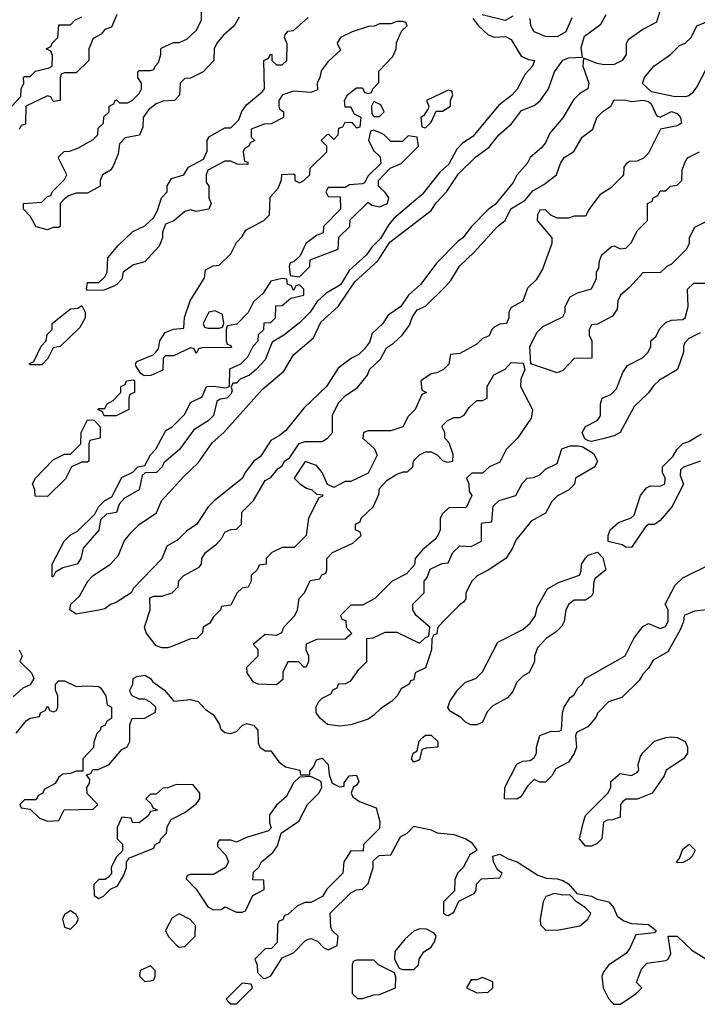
# Model space of a CAD drawing. Header units: inches. Extents: x 2701323 to 2964515, y 494916 to 722124.
# Tile 547 of 656: x 2862613 to 2864980, y 679992 to 683432. Entities that reach past the tile are written whole.
import ezdxf

# ---------------------------------------------------------------- set-up
doc = ezdxf.new("R2010")
doc.units = ezdxf.units.IN
doc.header["$MEASUREMENT"] = 0
doc.layers.add('C8667', color=7, linetype='Continuous')
doc.layers.add('C8668', color=7, linetype='Continuous')

msp = doc.modelspace()

# ---------------------------------------------------------------- linework, layer by layer
at = {"layer": 'C8667', "color": 2, "elevation": 2}
for points in [[(2863344, 680000), (2863350, 679994), (2863370, 679994), (2863376, 680000)], [(2864682, 680000), (2864690, 679992), (2864710, 679992), (2864721.8, 680000)]]:
    msp.add_lwpolyline(points, dxfattribs=at)
at = {"layer": 'C8668', "color": 2, "elevation": 2}
for points in [[(2863379.6, 683440.4), (2863362, 683410), (2863323.5, 683376.5), (2863302, 683350), (2863292, 683330), (2863291.1, 683288.9), (2863254, 683250), (2863210, 683228), (2863190, 683226), (2863174, 683210), (2863171.6, 683168.4), (2863154, 683150), (2863112.7, 683147.3), (2863090, 683138), (2863062.8, 683117.2), (2863044.7, 683090), (2863043.6, 683056.4), (2863031.3, 683028.7), (2862981, 683019), (2862962, 682998), (2862956.9, 682963.1), (2862939.6, 682920.4), (2862930, 682906), (2862902, 682890), (2862894, 682870), (2862894, 682850), (2862850, 682826), (2862810, 682826), (2862783.6, 682816.4), (2862770, 682806), (2862754, 682790), (2862754, 682710), (2862750, 682706), (2862730, 682706), (2862710, 682698), (2862670, 682708), (2862650, 682746), (2862626, 682770), (2862626, 682790), (2862690, 682794), (2862710, 682814), (2862722, 682818), (2862726, 682830), (2862770, 682874), (2862778, 682890), (2862748.4, 682948.4), (2862750, 682954), (2862768.7, 682971.3), (2862787.3, 682972.7), (2862816.4, 682983.6), (2862870, 683014), (2862886, 683030), (2862887.3, 683052.7), (2862906, 683070), (2862907.3, 683092.7), (2862926, 683110), (2862926, 683130), (2862942, 683138), (2862946, 683150), (2862951.6, 683151.6), (2862962, 683142), (2862990, 683142), (2863006, 683150), (2863030, 683174), (2863038, 683190), (2863038, 683210), (2863026, 683230), (2863026, 683250), (2863030, 683254), (2863070, 683254), (2863082, 683258), (2863086, 683270), (2863098, 683282), (2863106, 683310), (2863106, 683330), (2863110, 683334), (2863150, 683352), (2863170, 683352), (2863196.4, 683363.6), (2863230, 683394), (2863248, 683430), (2863248, 683470)], [(2864851.3, 683470), (2864836.9, 683423.1), (2864790, 683398), (2864738, 683362), (2864731.2, 683348.9), (2864731, 683310), (2864718, 683290), (2864690, 683275.3), (2864654.6, 683274.6), (2864630, 683279), (2864582, 683298), (2864580.7, 683270), (2864601, 683210), (2864598, 683190), (2864570, 683174), (2864547.5, 683152.5), (2864510, 683088.7), (2864464.5, 683035.5), (2864450, 683002), (2864435.9, 682984.1), (2864396, 682950), (2864386, 682930), (2864350, 682888.7), (2864337.1, 682862.9), (2864273.4, 682786.6), (2864250, 682769), (2864191, 682710), (2864161, 682670), (2864143, 682657), (2864070, 682582), (2864013.4, 682506.6), (2863971.3, 682470), (2863944.7, 682430), (2863899.8, 682400.2), (2863881, 682370), (2863844.5, 682335.5), (2863834.8, 682305.2), (2863818, 682282), (2863797.3, 682262.7), (2863772, 682250), (2863725.2, 682214.8), (2863684.7, 682150), (2863605.2, 682074.8), (2863542.8, 681997.2), (2863521, 681979), (2863490, 681962), (2863453.7, 681906.3), (2863431.3, 681890), (2863401, 681850), (2863391.3, 681830), (2863290.7, 681749.3), (2863271.3, 681730), (2863231.3, 681670), (2863195.3, 681644.7), (2863165.4, 681614.6), (2863127.1, 681592.9), (2863110, 681548), (2863010, 681446), (2863002, 681430), (2862950, 681395.3), (2862930, 681389), (2862910, 681374), (2862890, 681369.3), (2862810, 681355.6), (2862788, 681370), (2862791.8, 681390), (2862822, 681418), (2862851.1, 681470), (2862869.8, 681490.2), (2862929.7, 681530.3), (2862958.3, 681561.7), (2862978.5, 681610), (2863000.8, 681639.2), (2863030, 681668.8), (2863091.1, 681708.9), (2863108.9, 681751.1), (2863184.8, 681835.2), (2863235.9, 681884.1), (2863285.8, 681954.2), (2863326.3, 681990), (2863459.6, 682140.4), (2863535.5, 682204.5), (2863570, 682261.1), (2863639.1, 682320.9), (2863665.3, 682374.7), (2863726, 682430), (2863784.2, 682515.8), (2863863.6, 682590), (2863905.4, 682654.6), (2864050, 682764.9), (2864067.8, 682792.2), (2864103.7, 682830), (2864146.2, 682893.8), (2864206.6, 682953.4), (2864252.8, 682987.2), (2864286.6, 683030), (2864331.3, 683068.7), (2864365.7, 683114.3), (2864410, 683132.4), (2864431.1, 683148.9), (2864460.7, 683190), (2864480.7, 683250), (2864509.7, 683290.3), (2864530, 683298.7), (2864579, 683301), (2864574.5, 683334.5), (2864586.1, 683373.9), (2864643.5, 683416.5), (2864662, 683450)], [(2862570, 683114), (2862616.4, 683163.6), (2862618, 683190), (2862628, 683210), (2862626, 683230), (2862630, 683234), (2862650, 683234), (2862668.4, 683251.6), (2862716.4, 683263.6), (2862726, 683270), (2862727.3, 683307.3), (2862722, 683322), (2862706, 683330), (2862722, 683338), (2862726, 683350), (2862746, 683370), (2862750, 683414), (2862790, 683414), (2862806, 683430), (2862830, 683442)], [(2862952, 683450), (2862934, 683406), (2862910, 683398), (2862898, 683382), (2862870, 683366), (2862854, 683330), (2862854, 683290), (2862810, 683246), (2862770, 683246), (2862758, 683242), (2862754, 683230), (2862754, 683150), (2862730, 683146), (2862722, 683162), (2862710, 683166), (2862634, 683130), (2862632.7, 683067.3), (2862618, 683062), (2862611.6, 683048.4)], [(2864196.3, 683436.3), (2864216, 683410), (2864250, 683378.8), (2864270, 683370.7), (2864310, 683373), (2864330, 683362.8), (2864365.1, 683305.1), (2864390, 683293), (2864411.3, 683290), (2864404.7, 683270), (2864378.4, 683241.6), (2864350.3, 683189.7), (2864331.7, 683168.3), (2864286.2, 683133.8), (2864195.6, 683024.4), (2864159.9, 683000.1), (2864140.3, 682979.7), (2864112.5, 682927.5), (2864081.1, 682898.9), (2864019, 682821), (2863921.6, 682738.4), (2863903, 682717), (2863873, 682667), (2863842.8, 682637.2), (2863824, 682610), (2863764.1, 682555.9), (2863733.8, 682506.2), (2863683.7, 682476.3), (2863652.4, 682447.6), (2863627.3, 682410), (2863590, 682373.2), (2863536, 682330), (2863494.8, 682305.2), (2863470, 682244), (2863438.8, 682210), (2863416, 682190), (2863383.5, 682176.5), (2863370, 682162), (2863358, 682162), (2863351.3, 682148.7), (2863354.8, 682134.8), (2863350, 682124), (2863336, 682110), (2863313.4, 682106.6), (2863301.6, 682098.4), (2863290, 682049), (2863271, 682030), (2863221.4, 681998.6), (2863171, 681930), (2863116, 681884), (2863111, 681870), (2863091.3, 681850), (2863051.6, 681848.4), (2863041, 681839), (2863030.7, 681790), (2862979.6, 681760.4), (2862961, 681739), (2862951, 681710), (2862916, 681704), (2862894.8, 681685.2), (2862890, 681648.7), (2862834.4, 681585.6), (2862826, 681550), (2862813.4, 681530), (2862763.6, 681516.4), (2862738, 681502), (2862730, 681486), (2862726, 681486), (2862726, 681530), (2862768, 681610), (2862788.9, 681631.1), (2862814.6, 681645.4), (2862875.3, 681704.7), (2862888, 681730), (2862910, 681752), (2862935.3, 681764.7), (2862970, 681832), (2863008.4, 681851.6), (2863026, 681870), (2863050, 681874), (2863070, 681912), (2863088.9, 681931.1), (2863123.1, 681996.9), (2863146, 682010), (2863190, 682054), (2863210, 682094), (2863250, 682114), (2863266, 682150), (2863288.4, 682151.6), (2863334.6, 682145.4), (2863346, 682150), (2863347.3, 682212.7), (2863386, 682230), (2863410, 682254), (2863428.4, 682291.6), (2863446, 682310), (2863447.3, 682332.7), (2863466, 682350), (2863467.3, 682372.7), (2863490, 682374), (2863506, 682390), (2863507.3, 682432.7), (2863530, 682434), (2863560.4, 682459.6), (2863606, 682470), (2863606, 682490), (2863590, 682506), (2863578, 682502), (2863570, 682486), (2863562, 682502), (2863548.4, 682508.4), (2863546, 682526), (2863530, 682528), (2863490, 682518), (2863463.6, 682476.4), (2863430, 682446), (2863411.3, 682408.7), (2863371.3, 682368.7), (2863338, 682362), (2863334, 682350), (2863334, 682310), (2863338, 682298), (2863350, 682294), (2863352.7, 682287.3), (2863250, 682286), (2863238, 682282), (2863230, 682266), (2863222, 682282), (2863210, 682286), (2863150, 682258), (2863122, 682258), (2863114, 682250), (2863112.7, 682207.3), (2863071.1, 682188.9), (2863048, 682188), (2863036.4, 682196.4), (2863020.4, 682220.4), (2863018, 682230), (2863022, 682238), (2863079, 682261), (2863088, 682270), (2863098, 682282), (2863102, 682310), (2863121.2, 682338.8), (2863150, 682351.3), (2863186, 682354), (2863188.9, 682391.1), (2863208.7, 682450), (2863258, 682530), (2863262, 682558), (2863288.4, 682571.6), (2863310, 682574), (2863350, 682614), (2863370, 682654), (2863390, 682674), (2863403.1, 682696.9), (2863466, 682730), (2863486, 682750), (2863488.4, 682811.6), (2863516.4, 682843.6), (2863527.3, 682872.7), (2863528.9, 682891.1), (2863570, 682894), (2863574, 682890), (2863574, 682870), (2863590, 682862), (2863606, 682870), (2863626, 682890), (2863627.3, 682912.7), (2863686, 682970), (2863686, 682990), (2863666, 683010), (2863686, 683030), (2863692, 683032), (2863710, 683014), (2863726, 683030), (2863727.3, 683052.7), (2863742, 683058), (2863750, 683074), (2863772.7, 683072.7), (2863790, 683054), (2863802, 683058), (2863806, 683090), (2863782, 683102), (2863770, 683126), (2863750, 683126), (2863748, 683150), (2863758, 683170), (2863790, 683194), (2863810, 683194), (2863818, 683178), (2863830, 683174), (2863842, 683178), (2863846, 683190), (2863867.3, 683212.7), (2863867.3, 683252.7), (2863916.4, 683303.6), (2863928, 683330), (2863928.9, 683351.1), (2863940.4, 683379.6), (2863947.3, 683392.7), (2863966, 683410), (2863962, 683422), (2863950, 683426), (2863930, 683426), (2863910, 683418), (2863870, 683418), (2863851.1, 683408.9), (2863831.6, 683408.4), (2863774, 683390), (2863734, 683370), (2863722, 683350), (2863734, 683326), (2863690, 683286), (2863666.4, 683253.6), (2863662, 683230), (2863652, 683210), (2863652.7, 683187.3), (2863630, 683178), (2863570, 683182), (2863531.1, 683168.9), (2863518, 683150), (2863518, 683130), (2863521, 683121), (2863534, 683110), (2863534, 683090), (2863491.6, 683068.4), (2863467.3, 683067.3), (2863422, 683050), (2863422, 683022), (2863434, 683010), (2863418, 683002), (2863414, 682990), (2863398, 682982), (2863394, 682970), (2863398, 682938), (2863410, 682934), (2863410, 682926), (2863372.7, 682927.3), (2863350, 682938), (2863330, 682938), (2863270, 682906), (2863264.7, 682890), (2863264.7, 682864.7), (2863274, 682850), (2863274, 682810), (2863282, 682790), (2863274, 682770), (2863230, 682762), (2863210, 682768), (2863190, 682762), (2863150.9, 682729.1), (2863122.8, 682717.2), (2863111.3, 682690), (2863111.3, 682670), (2863099.8, 682640.2), (2863050, 682586), (2863010, 682575.3), (2862974, 682550), (2862970, 682526), (2862952.7, 682507.3), (2862939.6, 682500.4), (2862907.3, 682487.3), (2862850, 682486), (2862846, 682490), (2862850, 682514), (2862890, 682514), (2862910, 682534), (2862918, 682550), (2862920.4, 682599.6), (2862956.4, 682643.6), (2863008, 682692), (2863050, 682712), (2863080.4, 682739.6), (2863094.6, 682765.4), (2863108, 682810), (2863128, 682830), (2863128.4, 682851.6), (2863143.1, 682876.9), (2863186, 682890), (2863203.1, 682916.9), (2863255.3, 682944.7), (2863267.3, 682972.7), (2863268.4, 683011.6), (2863276.4, 683023.6), (2863330, 683054), (2863350, 683054), (2863378, 683082), (2863389.1, 683110.9), (2863405.2, 683134.8), (2863460.4, 683179.6), (2863468, 683190), (2863466, 683290), (2863482, 683298), (2863490, 683312), (2863494, 683310), (2863494, 683290), (2863510, 683274), (2863530, 683274), (2863546, 683290), (2863547.3, 683347.3), (2863538, 683370), (2863540.4, 683379.6), (2863550, 683392), (2863570, 683394), (2863620.4, 683439.6)], [(2864335.2, 683444.8), (2864309.4, 683429.4), (2864229, 683449)], [(2864541.7, 683438.3), (2864520.5, 683390), (2864490, 683372), (2864450, 683372.7), (2864410, 683389.2), (2864398, 683410), (2864396, 683436)], [(2865170, 683438), (2865130, 683398), (2865111.6, 683388.4), (2865085.4, 683334.6), (2865043.5, 683296.5), (2865010, 683258), (2864979.8, 683200.2), (2864963.6, 683176.4), (2864950, 683166), (2864938, 683162), (2864896.9, 683163.1), (2864820.2, 683180.2), (2864789.1, 683209.1), (2864795.3, 683230), (2864828, 683270), (2864886, 683310), (2864918, 683342), (2864938, 683350), (2864958, 683370), (2864978, 683410), (2865030, 683432), (2865048, 683450)], [(2865010, 682726), (2864970, 682706), (2864952, 682670), (2864952, 682650), (2864942, 682630), (2864890, 682578), (2864874, 682570), (2864851.6, 682548.4), (2864790, 682548), (2864743.6, 682496.4), (2864712, 682470), (2864702, 682450), (2864699.6, 682420.4), (2864683.6, 682396.4), (2864631.6, 682368.4), (2864610, 682366), (2864602, 682350), (2864602, 682330), (2864612, 682310), (2864611.1, 682248.9), (2864550, 682248), (2864510, 682206), (2864490, 682198), (2864398, 682230), (2864395.3, 682290), (2864420.2, 682339.8), (2864440.2, 682359.8), (2864510, 682394), (2864518, 682410), (2864518, 682430), (2864536.4, 682463.6), (2864562, 682478), (2864610, 682492), (2864627.3, 682527.3), (2864628, 682550), (2864636.4, 682563.6), (2864638, 682590), (2864646, 682610), (2864680.4, 682639.6), (2864690, 682642), (2864710, 682632), (2864730, 682634), (2864750, 682654), (2864770, 682694), (2864806, 682730), (2864806, 682790), (2864822, 682798), (2864826, 682810), (2864842, 682818), (2864850, 682834), (2864870, 682834), (2864886, 682850), (2864910, 682854), (2864926, 682870), (2864927.3, 682907.3), (2864940.2, 682939.8), (2864948, 682950), (2864988, 682970)], [(2864990, 682338), (2864950, 682318), (2864936.9, 682303.1), (2864931.3, 682290), (2864931.3, 682270), (2864911.3, 682210), (2864847.5, 682172.5), (2864827.1, 682152.9), (2864810, 682128), (2864759.6, 682080.4), (2864710.7, 681989.3), (2864690, 681978), (2864650, 681968), (2864610, 681958), (2864600.4, 681960.4), (2864587.3, 681967.3), (2864578, 681990), (2864588.9, 682011.1), (2864630, 682032), (2864638, 682042), (2864642, 682050), (2864642, 682090), (2864648, 682110), (2864678, 682122), (2864698, 682142), (2864720.4, 682199.6), (2864736.4, 682223.6), (2864788.8, 682251.1), (2864808, 682270), (2864818, 682290), (2864818, 682310), (2864834.6, 682325.4), (2864850, 682354), (2864870, 682374), (2864890, 682382), (2864930, 682384.7), (2864938, 682390), (2864948, 682430), (2864946, 682490), (2864968.4, 682511.6), (2865010, 682512)], [(2864990.9, 681889.1), (2864931.2, 681868.9), (2864921, 681859), (2864919.6, 681839.6), (2864931.2, 681808.9), (2864891.3, 681730), (2864850, 681682), (2864830, 681668.7), (2864810, 681668), (2864799.6, 681660.4), (2864750, 681588), (2864730, 681589), (2864717.2, 681597.2), (2864669, 681609), (2864668.7, 681630), (2864675.3, 681650), (2864704.7, 681675.3), (2864748.8, 681691.1), (2864759, 681701), (2864782, 681770), (2864803.1, 681796.9), (2864816.4, 681803.6), (2864850, 681802), (2864866, 681810), (2864868, 681830), (2864858, 681850), (2864858, 681870), (2864894.6, 681905.4), (2864910, 681932), (2864930, 681951.3), (2864950, 681958), (2864994.6, 681985.4)], [(2865012, 681370), (2864970, 681366), (2864934, 681350), (2864932, 681330), (2864919.6, 681300.4), (2864876.9, 681223.1), (2864825.4, 681194.6), (2864810, 681166), (2864790, 681146), (2864776.9, 681123.1), (2864716, 681064), (2864670, 681048.7), (2864632, 681010), (2864625.4, 680994.6), (2864598, 680962), (2864558, 680942), (2864554, 680930), (2864558, 680890), (2864550, 680868), (2864530, 680838), (2864485.4, 680814.6), (2864472, 680790), (2864450, 680768), (2864430, 680768), (2864410, 680778), (2864386.4, 680753.6), (2864363.6, 680716.4), (2864350, 680708.7), (2864306, 680710), (2864308, 680750), (2864349.1, 680830.9), (2864370, 680842), (2864396.4, 680843.6), (2864410, 680854), (2864418, 680870), (2864418, 680890), (2864430, 680931.3), (2864470, 680946), (2864494.6, 680945.4), (2864506, 680950), (2864508.7, 681010), (2864515.3, 681030), (2864536.4, 681063.6), (2864548.4, 681071.6), (2864563.1, 681096.9), (2864578, 681110), (2864588, 681130), (2864728, 681210), (2864758, 681270), (2864790, 681312), (2864810, 681322), (2864850, 681304.7), (2864868.4, 681311.6), (2864878, 681330), (2864878, 681370), (2864868, 681390), (2864903.1, 681456.9), (2864930, 681482), (2865028.7, 681531.3)], [(2862611.3, 681230), (2862622, 681210), (2862614, 681190), (2862654, 681150), (2862662, 681130), (2862650, 681108), (2862623.6, 681096.4), (2862590, 681066)], [(2862600.4, 680939.6), (2862636.4, 680983.6), (2862650, 680992), (2862682, 680998), (2862686, 681010), (2862702, 681018), (2862710, 681034), (2862718, 681018), (2862730, 681014), (2862742, 681018), (2862746, 681030), (2862746, 681070), (2862738, 681090), (2862738, 681110), (2862750, 681122), (2862770, 681122), (2862810, 681102), (2862850, 681104.7), (2862890, 681102), (2862896.9, 681096.9), (2862914, 681070), (2862918, 681038), (2862934, 681030), (2862934, 680990), (2862918, 680982), (2862910, 680966), (2862898, 680962), (2862894, 680950), (2862882, 680938), (2862871.6, 680908.4), (2862871, 680889), (2862834, 680850), (2862834, 680806), (2862810, 680806), (2862790, 680798), (2862763.6, 680796.4), (2862750, 680786), (2862736.9, 680763.1), (2862698, 680742), (2862694, 680730), (2862678, 680722), (2862670, 680706), (2862630, 680706), (2862614, 680690), (2862618, 680678), (2862650, 680674), (2862682, 680642), (2862710, 680632), (2862750, 680634), (2862768.4, 680671.6), (2862870, 680674), (2862886, 680690), (2862848.4, 680728.4), (2862848, 680750), (2862856.4, 680763.6), (2862858, 680778), (2862846, 680794), (2862862, 680798), (2862868, 680812), (2862887.3, 680812.7), (2862926, 680830), (2862970, 680882), (2862988.4, 680891.6), (2862998, 680910), (2862998, 680970), (2863006, 680990), (2863050, 680992), (2863087.3, 681012.7), (2863088, 681030), (2863070, 681048), (2863050, 681058), (2863030, 681058), (2863006, 681070), (2863000.4, 681080.4), (2862998, 681090), (2863008.7, 681110), (2863009, 681130), (2863022.5, 681137.5), (2863050, 681141.6), (2863070.2, 681130.2), (2863078.4, 681118.4), (2863118.8, 681090), (2863150.9, 681050.9), (2863210, 681057.3), (2863236, 681050), (2863262.4, 681022.4), (2863290, 681002.8), (2863310.6, 680970), (2863314.4, 680954.4), (2863330, 680942), (2863350, 680938), (2863370, 680944.7), (2863390, 680966), (2863406.6, 680973.4), (2863430, 680967.3), (2863444.9, 680950), (2863446, 680906), (2863452, 680890), (2863470, 680878), (2863490, 680878), (2863518.7, 680838.7), (2863542, 680822), (2863592, 680810), (2863594, 680794), (2863626, 680794), (2863626, 680806), (2863638.9, 680821.1), (2863650, 680846), (2863670, 680852.2), (2863690.4, 680830), (2863694.4, 680794.4), (2863704.7, 680764.7), (2863730, 680752), (2863746, 680754), (2863746, 680766), (2863764, 680790), (2863790, 680792.4), (2863797.1, 680770), (2863790, 680757.2), (2863778, 680750), (2863771.3, 680730), (2863776.9, 680716.9), (2863800.5, 680700.5), (2863858, 680678), (2863871.3, 680630), (2863870, 680606), (2863814, 680550), (2863812.7, 680527.3), (2863770, 680528), (2863744.7, 680490), (2863742, 680450), (2863685.4, 680394.6), (2863671.3, 680368.7), (2863630, 680348), (2863610, 680348), (2863583.6, 680336.4), (2863550, 680306), (2863538, 680302), (2863532.7, 680287.3), (2863518, 680282), (2863514, 680270), (2863512, 680208), (2863492.7, 680187.3), (2863470, 680186), (2863434, 680150), (2863442, 680130), (2863443.6, 680103.6), (2863463.6, 680083.6), (2863470, 680082), (2863490, 680092), (2863530, 680154), (2863570, 680172), (2863610, 680214), (2863620.4, 680219.6), (2863630, 680222), (2863652.7, 680212.7), (2863674, 680190), (2863690, 680182), (2863722, 680198), (2863726, 680230), (2863707.3, 680247.3), (2863700.4, 680260.4), (2863698, 680310), (2863770, 680382), (2863790, 680392), (2863810, 680394), (2863830, 680414), (2863848, 680470), (2863847.3, 680492.7), (2863868.4, 680511.6), (2863910, 680514), (2863943.1, 680576.9), (2863966, 680590), (2863990, 680614), (2864050, 680602), (2864071.6, 680591.6), (2864130, 680584.7), (2864172, 680570), (2864190, 680558), (2864211.3, 680530), (2864185.4, 680514.6), (2864162, 680470), (2864142, 680450), (2864132.7, 680427.3), (2864132, 680388), (2864094, 680350), (2864094, 680310), (2864103.6, 680303.6), (2864110, 680302), (2864130, 680314), (2864147.3, 680352.7), (2864200.4, 680379.6), (2864208, 680390), (2864208.4, 680411.6), (2864226, 680430), (2864290, 680434), (2864298, 680450), (2864282, 680462), (2864268, 680490), (2864266, 680510), (2864290, 680516), (2864319.8, 680499.8), (2864351, 680490), (2864423, 680443), (2864453, 680433), (2864490, 680430.4), (2864510, 680424), (2864530, 680413.4), (2864559.6, 680379.6), (2864610, 680370.4), (2864630, 680358.8), (2864670.8, 680350), (2864686.8, 680330), (2864699.8, 680299.8), (2864723.5, 680283.5), (2864750, 680274.8), (2864810, 680270.4), (2864836, 680250), (2864830, 680242), (2864764.7, 680235.3), (2864746, 680190), (2864731.3, 680170), (2864671.3, 680130), (2864653.7, 680106.3), (2864646, 680090), (2864650.8, 680050), (2864670, 680012), (2864682, 680000)], [(2864721.8, 680000), (2864766, 680030), (2864786, 680050), (2864768, 680068), (2864784.7, 680115.3), (2864804, 680136), (2864870, 680144.7), (2864878, 680150), (2864888, 680170), (2864878, 680230), (2864910, 680230.5), (2864961.1, 680181.1), (2865010, 680150.7)], [(2863376, 680000), (2863426, 680050), (2863422, 680062), (2863390, 680066), (2863334, 680010), (2863344, 680000)]]:
    msp.add_lwpolyline(points, dxfattribs=at)
for points in [[(2864110, 683186), (2864034, 683150), (2864042, 683130), (2864039.6, 683120.4), (2864023.6, 683096.4), (2864014, 683090), (2864018, 683058), (2864030, 683054), (2864050, 683074), (2864068, 683112), (2864090, 683112), (2864118, 683130), (2864118, 683150), (2864126, 683170), (2864122, 683182)], [(2864750, 683146), (2864791.3, 683151.3), (2864810, 683146), (2864818.5, 683138.5), (2864836.9, 683096.9), (2864850, 683091), (2864890, 683110.8), (2864910, 683104.7), (2864921, 683090), (2864924.7, 683070), (2864910, 683061.2), (2864851, 683049), (2864810, 682966), (2864791.6, 682948.4), (2864770, 682938), (2864743.6, 682936.4), (2864732, 682928), (2864723.6, 682916.4), (2864722, 682890), (2864716.9, 682883.1), (2864676.9, 682843.1), (2864639.6, 682820.4), (2864602, 682770), (2864590, 682746), (2864550, 682746), (2864530, 682738), (2864490, 682738), (2864468.9, 682748.9), (2864450, 682768), (2864430, 682766), (2864422, 682750), (2864421, 682730), (2864472, 682670), (2864472, 682650), (2864439.8, 682560.2), (2864416.9, 682523.1), (2864386.4, 682493.6), (2864371.1, 682448.9), (2864330, 682426), (2864322, 682410), (2864322, 682390), (2864314, 682370), (2864290, 682368), (2864270, 682358), (2864262, 682350), (2864252.7, 682327.3), (2864230, 682318), (2864210, 682298), (2864150, 682266), (2864118, 682262), (2864111.6, 682228.4), (2864094, 682210), (2864070, 682198), (2864050, 682195.3), (2864014, 682170), (2864018, 682138), (2864034, 682130), (2864018, 682122), (2863994, 682070), (2863970, 682046), (2863950.9, 682009.1), (2863910, 681995.3), (2863830, 681995.3), (2863814, 681990), (2863812, 681970), (2863852.7, 681932.7), (2863862, 681910), (2863830, 681848), (2863770, 681818), (2863750, 681818), (2863710, 681798), (2863688, 681808), (2863669.2, 681850), (2863650, 681874), (2863610, 681888), (2863572, 681830), (2863592, 681810), (2863615.3, 681795.3), (2863634, 681790), (2863650, 681774), (2863672, 681772), (2863670, 681766), (2863658, 681762), (2863622, 681690), (2863614, 681630), (2863571.6, 681588.4), (2863530, 681588), (2863494, 681570), (2863474, 681550), (2863474, 681530), (2863450, 681526), (2863442, 681510), (2863422, 681490), (2863422, 681470), (2863411.1, 681448.9), (2863390, 681446), (2863371.6, 681428.4), (2863350, 681386), (2863318, 681382), (2863314, 681370), (2863290, 681346), (2863276.9, 681323.1), (2863254, 681310), (2863252, 681290), (2863232, 681270), (2863210, 681268.7), (2863150, 681244), (2863130, 681237.2), (2863110, 681237.2), (2863090, 681244), (2863055.3, 681290), (2863049, 681310), (2863068.7, 681370), (2863067.3, 681412.7), (2863082, 681418), (2863110, 681418), (2863146, 681430), (2863166, 681450), (2863168.7, 681471.3), (2863186, 681490), (2863240.4, 681519.6), (2863248, 681530), (2863248.7, 681550), (2863262, 681570), (2863300.4, 681599.6), (2863319, 681621), (2863330, 681642), (2863350, 681651.3), (2863370, 681652), (2863388, 681670), (2863389.1, 681710.9), (2863430, 681752), (2863470, 681822), (2863490, 681832), (2863516.4, 681863.6), (2863528.4, 681871.6), (2863538, 681890), (2863557.2, 681902.8), (2863589, 681951), (2863610, 681958), (2863670, 681958), (2863688, 681970), (2863706, 681990), (2863706, 682050), (2863726.3, 682093.7), (2863750, 682118), (2863792.9, 682147.1), (2863828, 682190), (2863835.3, 682210), (2863873.6, 682246.4), (2863894, 682286), (2863918.6, 682301.4), (2863948.7, 682330), (2863975.1, 682364.9), (2863985.6, 682394.4), (2864001.2, 682418.8), (2864030, 682431.3), (2864100.4, 682499.6), (2864119, 682521), (2864149.2, 682570.8), (2864200.2, 682619.8), (2864282, 682710), (2864308.7, 682730), (2864329.2, 682770.8), (2864379, 682801), (2864406, 682834), (2864444, 682856), (2864488, 682890), (2864502, 682930), (2864515.3, 682950), (2864549, 682971), (2864578, 683022), (2864615.3, 683050), (2864629.5, 683090.5), (2864650, 683111.3), (2864678, 683130), (2864690, 683152), (2864730, 683151.3)], [(2863850, 683146), (2863842, 683130), (2863843.6, 683103.6), (2863850, 683094), (2863870, 683094), (2863886, 683110), (2863874, 683134)], [(2863850, 683046), (2863838, 683042), (2863832, 683010), (2863850, 682974), (2863872.7, 682952.7), (2863874, 682930), (2863830, 682886), (2863818, 682862), (2863810, 682858), (2863765.4, 682854.6), (2863750, 682846), (2863690, 682846), (2863682, 682830), (2863690, 682814), (2863732.7, 682812.7), (2863734, 682770), (2863674, 682710), (2863672.7, 682687.3), (2863650, 682678), (2863612, 682650), (2863592.7, 682607.3), (2863570, 682586), (2863558, 682582), (2863554, 682570), (2863558, 682538), (2863590, 682534), (2863626, 682570), (2863627.3, 682592.7), (2863726, 682630), (2863727.3, 682672.7), (2863766, 682710), (2863767.3, 682732.7), (2863830, 682794), (2863843.6, 682783.6), (2863870, 682778), (2863898, 682790), (2863902, 682810), (2863890, 682828), (2863866, 682850), (2863866, 682870), (2863907.3, 682912.7), (2863946, 682930), (2864006, 682990), (2864002, 683022), (2863970, 683026), (2863950, 683006), (2863910, 683006), (2863886, 683030), (2863870, 683038)], [(2862650, 682226), (2862646, 682230), (2862662, 682238), (2862688.4, 682291.6), (2862706, 682310), (2862708.4, 682331.6), (2862726, 682350), (2862726, 682370), (2862790, 682422), (2862816.4, 682423.6), (2862830, 682434), (2862842, 682410), (2862842, 682390), (2862823.6, 682356.4), (2862754, 682290), (2862730, 682286), (2862711.6, 682248.4), (2862690, 682226)], [(2863295.3, 682415.3), (2863274, 682410), (2863254, 682370), (2863258, 682358), (2863270, 682354), (2863310, 682354), (2863322, 682358), (2863326, 682370), (2863322, 682402)], [(2864170, 681726), (2864112.7, 681727.3), (2864090, 681706), (2864082, 681690), (2864082, 681650), (2864074, 681630), (2864063.6, 681616.4), (2864019.6, 681580.4), (2863994, 681550), (2863992.7, 681527.3), (2863963.6, 681496.4), (2863914, 681470), (2863854, 681410), (2863810, 681386), (2863770, 681386), (2863734, 681350), (2863738, 681338), (2863752.7, 681332.7), (2863754, 681310), (2863772.7, 681287.3), (2863750, 681268), (2863650, 681266), (2863614, 681250), (2863612, 681230), (2863622, 681210), (2863622, 681190), (2863614, 681170), (2863606, 681170), (2863588, 681188), (2863550, 681188), (2863532.7, 681152.7), (2863532.7, 681127.3), (2863510, 681108.7), (2863446, 681110), (2863430, 681118), (2863408, 681150), (2863406, 681170), (2863446, 681210), (2863446, 681230), (2863428, 681250), (2863470, 681284.7), (2863510, 681282), (2863528.7, 681291.3), (2863535.3, 681310), (2863574, 681350), (2863584, 681370), (2863588.7, 681410), (2863608, 681430), (2863627.3, 681472.7), (2863662, 681478), (2863668, 681492), (2863682, 681498), (2863686, 681510), (2863686, 681550), (2863706, 681570), (2863776.4, 681603.6), (2863806, 681630), (2863802, 681642), (2863786, 681650), (2863786, 681670), (2863802, 681678), (2863806, 681690), (2863848, 681730), (2863867.3, 681772.7), (2863870, 681794), (2863896.4, 681823.6), (2863930, 681844.7), (2863952, 681852), (2863968, 681852), (2863986, 681870), (2863988.9, 681891.1), (2864010, 681912), (2864030, 681922), (2864050, 681922), (2864071.3, 681911.3), (2864090, 681892), (2864106, 681886), (2864126, 681890), (2864127.3, 681912.7), (2864113.6, 681953.6), (2864098, 681970), (2864098, 681990), (2864088.4, 682008.4), (2864090, 682014), (2864106, 682030), (2864130, 682042), (2864150, 682042), (2864166, 682050), (2864183.1, 682076.9), (2864210, 682102), (2864230, 682102), (2864246, 682110), (2864246, 682150), (2864268.9, 682191.1), (2864308.4, 682211.6), (2864330, 682234), (2864372, 682232), (2864378, 682210), (2864364, 682176), (2864362.8, 682150), (2864404.7, 682070), (2864399.6, 682040.4), (2864352, 681970), (2864312, 681930), (2864290, 681886), (2864254, 681870), (2864230, 681848), (2864192.7, 681847.3), (2864174, 681830), (2864182, 681810), (2864183.6, 681783.6), (2864192, 681770), (2864174, 681730)], [(2862908, 682048), (2862902, 682062), (2862886, 682070), (2862890, 682074), (2862910, 682074), (2862918, 682090), (2862939, 682101), (2862966, 682130), (2862966, 682150), (2862982, 682158), (2862986, 682170), (2863010, 682174), (2863014, 682170), (2863014, 682130), (2862998, 682122), (2862994, 682110), (2862994, 682070), (2862950, 682048)], [(2862710, 681766), (2862667.3, 681767.3), (2862666, 681790), (2862658, 681810), (2862668, 681830), (2862730, 681894), (2862770, 681914), (2862790, 681914), (2862826, 681950), (2862828, 681990), (2862850, 682034), (2862872.7, 682032.7), (2862894, 682010), (2862894, 681970), (2862858, 681962), (2862854, 681950), (2862854, 681890), (2862850, 681886), (2862830, 681886), (2862794, 681870), (2862772.7, 681827.3)], [(2863730, 680964), (2863688.7, 680970), (2863664, 680990), (2863649, 681010), (2863648.9, 681031.1), (2863658, 681050), (2863670, 681062), (2863702, 681078), (2863706, 681090), (2863722, 681098), (2863727.3, 681112.7), (2863750, 681112), (2863770, 681122), (2863798, 681162), (2863826, 681190), (2863826, 681270), (2863847.3, 681272.7), (2863890, 681292), (2863930, 681292), (2864010, 681254), (2864030, 681274), (2864042, 681278), (2864046, 681310), (2863998, 681350), (2863986, 681370), (2863986, 681390), (2864026, 681430), (2864026, 681470), (2864036.4, 681483.6), (2864047.3, 681512.7), (2864088.4, 681531.6), (2864110, 681534), (2864126, 681570), (2864150, 681594), (2864190, 681592), (2864226, 681610), (2864226, 681670), (2864230, 681674), (2864262, 681678), (2864267.3, 681732.7), (2864288.4, 681751.6), (2864346, 681770), (2864368.4, 681811.6), (2864386, 681830), (2864407.3, 681832.7), (2864430, 681842), (2864450, 681862), (2864490, 681882), (2864507.3, 681932.7), (2864536.4, 681943.6), (2864563.6, 681943.6), (2864579.6, 681939.6), (2864616.9, 681916.9), (2864631.3, 681890), (2864622, 681870), (2864554, 681830), (2864551.1, 681808.9), (2864530, 681788), (2864491.6, 681768.4), (2864471.6, 681748.4), (2864450, 681708), (2864399.6, 681680.4), (2864346.4, 681613.6), (2864334.4, 681585.6), (2864310.7, 681549.3), (2864250, 681508.7), (2864211.1, 681488.9), (2864192, 681470), (2864172, 681430), (2864171.1, 681408.9), (2864163.6, 681396.4), (2864150, 681388), (2864092, 681330), (2864072.7, 681307.3), (2864070, 681286), (2864058, 681282), (2864052.7, 681267.3), (2864051.3, 681230), (2864030, 681168), (2863994, 681150), (2863990, 681126), (2863978, 681122), (2863974, 681110), (2863945.4, 681094.6), (2863932, 681070), (2863912, 681050), (2863874.4, 681025.6), (2863850, 681002), (2863830, 680988.7), (2863770, 680968.7)], [(2864210, 680968), (2864188.9, 680968.9), (2864170, 680978), (2864153.6, 680993.6), (2864116.4, 681016.4), (2864108.4, 681028.4), (2864115.3, 681050), (2864142, 681090), (2864170, 681118), (2864206, 681130), (2864230, 681154), (2864283.1, 681256.9), (2864370, 681302), (2864396.5, 681323.5), (2864415.3, 681350), (2864420.4, 681379.6), (2864456.4, 681443.6), (2864494.6, 681465.4), (2864568.4, 681491.6), (2864574.6, 681505.4), (2864575.3, 681530), (2864588.9, 681551.1), (2864599, 681561), (2864631.1, 681571.1), (2864650, 681552), (2864661, 681510), (2864622, 681478), (2864616.9, 681463.1), (2864616, 681430), (2864610, 681418), (2864590, 681404), (2864550, 681404), (2864531.3, 681390), (2864521, 681370), (2864514.8, 681330), (2864507.1, 681312.9), (2864487.1, 681292.9), (2864452, 681270), (2864422, 681238), (2864411.6, 681208.4), (2864411.1, 681188.9), (2864392, 681150), (2864370, 681138), (2864350, 681118), (2864335.3, 681084.7), (2864316.9, 681063.1), (2864265.4, 681034.6), (2864246.4, 681013.6), (2864230, 680978)], [(2863990, 680838), (2863982, 680850), (2863988, 680870), (2864002, 680878), (2864008.4, 680911.6), (2864018, 680922), (2864030, 680932), (2864050, 680932), (2864074, 680910), (2864074, 680890), (2864032.7, 680887.3), (2864018, 680882), (2864010, 680846)], [(2864590, 680544), (2864568, 680570), (2864582, 680630), (2864590, 680652), (2864668, 680730), (2864678, 680750), (2864678, 680770), (2864710, 680798), (2864750, 680791.3), (2864770, 680802), (2864775.3, 680810), (2864774, 680830), (2864782, 680858), (2864789.3, 680870.7), (2864830, 680911.3), (2864870, 680924.7), (2864890, 680926), (2864910, 680924.7), (2864938, 680910), (2864946, 680890), (2864946, 680870), (2864931.3, 680850), (2864871.3, 680810), (2864864.7, 680790), (2864822, 680730), (2864770, 680708.7), (2864731.6, 680708.4), (2864719.6, 680700.4), (2864712, 680690), (2864710, 680646), (2864683.6, 680636.4), (2864664.7, 680635.3), (2864652, 680628), (2864646, 680570), (2864630, 680554), (2864610, 680544)], [(2863630, 680788), (2863590, 680786), (2863570, 680766), (2863543.6, 680716.4), (2863510, 680688), (2863486, 680654), (2863486, 680626), (2863492, 680608), (2863482, 680598), (2863405.4, 680574.6), (2863370, 680558), (2863350, 680566), (2863310, 680566), (2863303.6, 680556.4), (2863303.6, 680543.6), (2863332.7, 680512.7), (2863342, 680490), (2863332, 680470), (2863290, 680446), (2863210, 680446), (2863198, 680442), (2863194, 680430), (2863230, 680394), (2863270, 680332), (2863290, 680322), (2863316.4, 680323.6), (2863330, 680332), (2863370, 680314), (2863390, 680314), (2863402, 680318), (2863427.3, 680372.7), (2863467.3, 680392.7), (2863466, 680426), (2863427.3, 680427.3), (2863430, 680454), (2863448.4, 680471.6), (2863458, 680490), (2863497.2, 680522.8), (2863514, 680546), (2863526, 680590), (2863588.4, 680631.6), (2863618, 680690), (2863658, 680730), (2863668, 680750), (2863666, 680770)], [(2863159.6, 680760.4), (2863130, 680748), (2863112.7, 680747.3), (2863090, 680726), (2863070, 680726), (2863054, 680710), (2863072.7, 680692.7), (2863078, 680678), (2863094, 680670), (2863070, 680666), (2863062, 680650), (2863030, 680626), (2863007.3, 680627.3), (2863002, 680642), (2862970, 680646), (2862954, 680610), (2862954, 680570), (2862971.6, 680551.6), (2862972, 680528), (2862950, 680506), (2862932, 680470), (2862934, 680450), (2862923.6, 680436.4), (2862912, 680428), (2862890, 680428), (2862872, 680410), (2862872.7, 680372.7), (2862890, 680362), (2862906, 680370), (2862930, 680394), (2862954.6, 680405.4), (2862976.4, 680443.6), (2862986, 680470), (2862986, 680490), (2862996.4, 680503.6), (2863082, 680538), (2863086, 680550), (2863102, 680558), (2863106, 680570), (2863126, 680590), (2863128.4, 680611.6), (2863142, 680638), (2863190, 680662), (2863230, 680692), (2863242, 680710), (2863242, 680730), (2863219, 680759)], [(2864910, 680486), (2864908, 680490), (2864918, 680502), (2864930, 680534), (2864951.6, 680551.6), (2864972, 680530), (2864962, 680510), (2864950, 680498), (2864930, 680488)], [(2864481, 680379), (2864451.3, 680368.7), (2864442, 680350), (2864431.3, 680290), (2864432, 680270), (2864450, 680252), (2864490, 680251.3), (2864570, 680266), (2864598, 680290), (2864608, 680310), (2864588, 680330), (2864558, 680350), (2864534.6, 680374.6), (2864510, 680373.2)], [(2862790, 680318), (2862770, 680306), (2862762, 680290), (2862770, 680262), (2862790, 680254), (2862810, 680274), (2862818, 680290), (2862810, 680306)], [(2863170, 680308), (2863145.4, 680294.6), (2863122, 680250), (2863132, 680230), (2863159.6, 680199.6), (2863170, 680192), (2863190, 680194), (2863226, 680230), (2863227.3, 680267.3), (2863208.4, 680288.4)], [(2864010, 680255.3), (2863990, 680248), (2863959.6, 680220.4), (2863923.6, 680176.4), (2863922, 680150), (2863938, 680118), (2863950, 680114), (2863990, 680114), (2864006, 680130), (2864008, 680150), (2864024.7, 680175.3), (2864050, 680192), (2864062, 680210), (2864068, 680230), (2864060.4, 680240.4), (2864034.6, 680254.6)], [(2863070, 680126), (2863034, 680110), (2863032, 680090), (2863050, 680072), (2863070, 680074), (2863082, 680078), (2863086, 680090), (2863086, 680110)], [(2863850, 680146), (2863790, 680146), (2863778, 680142), (2863774, 680130), (2863774, 680030), (2863792.7, 680012.7), (2863810, 680012), (2863850, 680024.7), (2863870, 680026), (2863926, 680050), (2863927.3, 680087.3), (2863922, 680102), (2863866, 680130)], [(2864230, 680086), (2864210, 680078), (2864190, 680078), (2864174, 680050), (2864210, 680032), (2864250, 680034), (2864266, 680050), (2864266, 680070)]]:
    msp.add_lwpolyline(points, close=True, dxfattribs=at)

doc.saveas('drawing.dxf')
